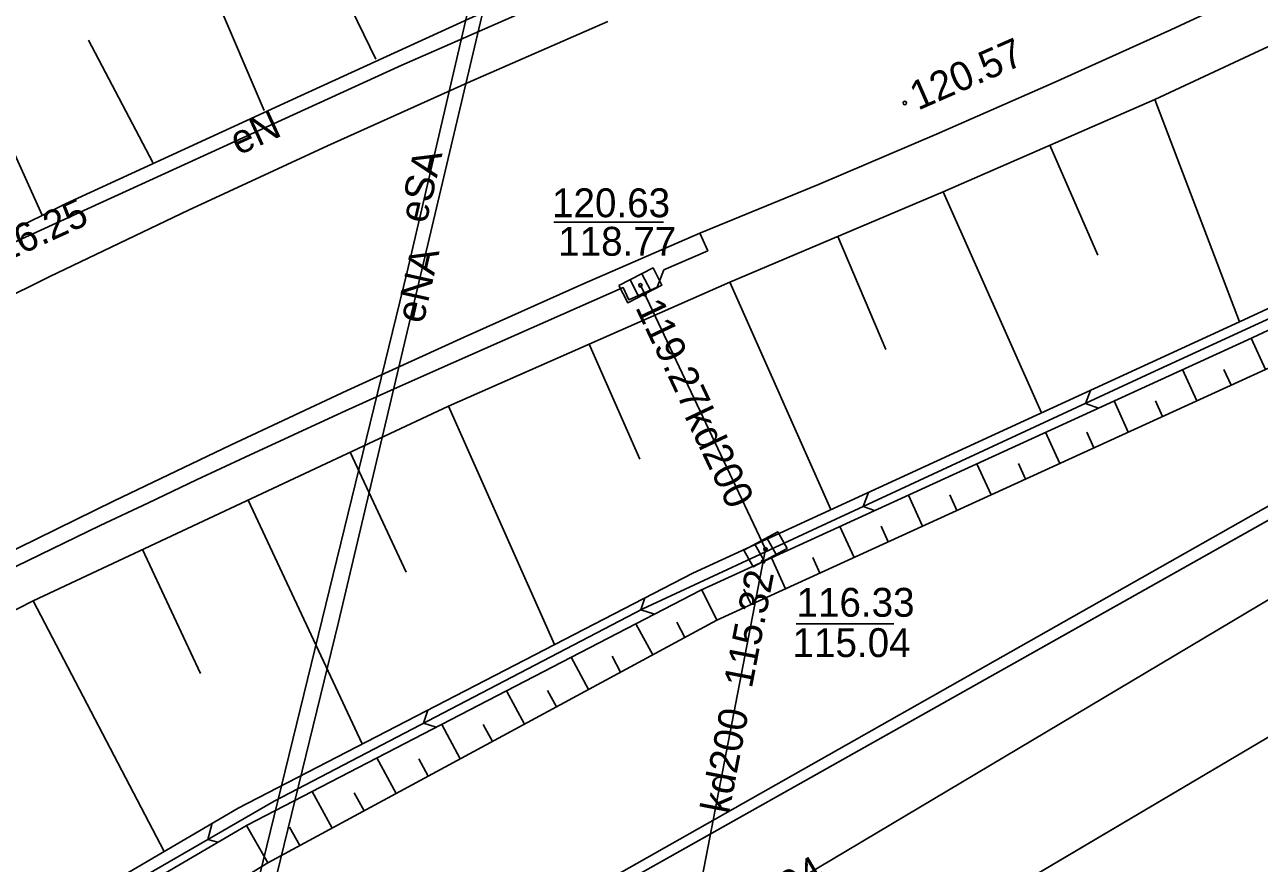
# Model space of a CAD drawing. Extents: x 6424617 to 6425697, y 5665845 to 5667190.
# Drawn here: x 6425495.41 to 6425527.49, y 5666770.43 to 5666792.22 of the extents above; entities that cross this region are included whole.
import ezdxf

# ---------------------------------------------------------------- set-up
doc = ezdxf.new("R2010")
doc.units = 0
for name, color, linetype in [('Warstwa 1', 7, 'Continuous'), ('Warstwa 10', 7, 'Continuous'), ('Warstwa 11', 7, 'Continuous'), ('Warstwa 12', 7, 'Continuous'), ('Warstwa 13', 7, 'Continuous'), ('Warstwa 14', 7, 'Continuous'), ('Warstwa 15', 7, 'Continuous'), ('Warstwa 2', 7, 'Continuous'), ('Warstwa 20', 7, 'Continuous'), ('Warstwa 21', 7, 'Continuous'), ('Warstwa 25', 7, 'Continuous'), ('Warstwa 4', 7, 'Continuous'), ('Warstwa 6', 7, 'Continuous'), ('Warstwa 8', 7, 'Continuous'), ('Warstwa 9', 7, 'Continuous')]:
    doc.layers.add(name, color=color, linetype=linetype)

msp = doc.modelspace()

# ---------------------------------------------------------------- linework, layer by layer
at = {"layer": 'Warstwa 1'}
msp.add_line((6425499.79, 5666763.64), (6425538.28, 5666785.28), dxfattribs=at)
msp.add_line((6425499.79, 5666763.64), (6425538.28, 5666785.28), dxfattribs=at)
at = {"layer": 'Warstwa 10'}
msp.add_lwpolyline([(6425511.502, 5666812.229), (6425505.347, 5666785.804), (6425490.939, 5666726.925), (6425483.148, 5666695.285), (6425465.075, 5666699.074), (6425463.492, 5666694.538), (6425461.289, 5666683.928), (6425457.56, 5666668.611), (6425452.397, 5666649.025), (6425443.501, 5666614.107), (6425444.454, 5666609.948), (6425442.828, 5666607.233), (6425442.381, 5666606.077), (6425439.907, 5666599.491), (6425438.985, 5666589.841), (6425438.533, 5666586.618), (6425438.687, 5666584.707), (6425442.314, 5666582.223), (6425462.873, 5666574.552), (6425461.354, 5666569.137), (6425473.214, 5666563.224), (6425473.065, 5666562.687)], dxfattribs=at)
at = {"layer": 'Warstwa 12'}
for points in [[(6425511.969, 5666812.223), (6425503.565, 5666776.699), (6425494.804, 5666740.869), (6425483.613, 5666695.097), (6425483.148, 5666695.285), (6425465.075, 5666699.074), (6425463.492, 5666694.538), (6425461.289, 5666683.928), (6425457.56, 5666668.611), (6425452.397, 5666649.025), (6425443.501, 5666614.107), (6425444.454, 5666609.948), (6425442.828, 5666607.233), (6425439.907, 5666599.491), (6425438.985, 5666589.841), (6425438.533, 5666586.618), (6425438.687, 5666584.707), (6425442.314, 5666582.223), (6425462.873, 5666574.552), (6425463.208, 5666574.431), (6425461.755, 5666569.388), (6425473.557, 5666563.362), (6425473.425, 5666562.682)], [(6425421.88, 5666719.91), (6425423.54, 5666722.99), (6425426.42, 5666727.86), (6425430.52, 5666733.86), (6425437.51, 5666743.03), (6425446.31, 5666752.86), (6425455.45, 5666761.23), (6425465.09, 5666768.89), (6425475.88, 5666776.36), (6425486.03, 5666782.02), (6425494, 5666786.05), (6425505.21, 5666791.17), (6425519.8, 5666797.56)], [(6425512.67, 5666768.34), (6425512.77, 5666768.82), (6425514.66, 5666778.59), (6425511.41, 5666785.45)], [(6425439.31, 5666710.23), (6425439.66, 5666710.72), (6425448.14, 5666722.71), (6425448.48, 5666723.2), (6425448.94, 5666723.59), (6425475.94, 5666746.73), (6425476.32, 5666747.05), (6425476.75, 5666747.3), (6425493.96, 5666757.39), (6425512.26, 5666768.08), (6425512.67, 5666768.34), (6425513.1, 5666768.57), (6425540.455, 5666784.853)]]:
    msp.add_lwpolyline(points, dxfattribs=at)
at = {"layer": 'Warstwa 14'}
for p, q in [((6425512.012, 5666787.094), (6425509.163, 5666787.094)), ((6425517.999, 5666776.654), (6425515.453, 5666776.654))]:
    msp.add_line(p, q, dxfattribs=at)
for centre in [(6425511.41, 5666785.45), (6425511.517, 5666785.224), (6425514.66, 5666778.59), (6425514.599, 5666778.272)]:
    msp.add_circle(centre, 0.045, dxfattribs=at)
at = {"layer": 'Warstwa 2'}
msp.add_lwpolyline([(6425499.558, 5666763.778), (6425538.043, 5666785.55), (6425541.114, 5666787.792)], dxfattribs=at)
at = {"layer": 'Warstwa 20'}
for points in [[(6425490.445, 5666784.582), (6425496.465, 5666787.566), (6425502.572, 5666790.371), (6425508.678, 5666793.175), (6425513.932, 5666795.414), (6425519.185, 5666797.654), (6425522.542, 5666799.198), (6425525.894, 5666800.914), (6425530.546, 5666803.444), (6425533.553, 5666805.256), (6425538.799, 5666808.775), (6425542.115, 5666811.215), (6425542.931, 5666811.851)], [(6425423.975, 5666705.683), (6425430.593, 5666718.208), (6425434.815, 5666724.884), (6425442.865, 5666735.842), (6425449.506, 5666743.525), (6425457.96, 5666751.925), (6425465.429, 5666758.342), (6425471.767, 5666763.129), (6425478.3, 5666767.613), (6425490.329, 5666774.548), (6425495.629, 5666777.253), (6425506.424, 5666782.31), (6425513.735, 5666785.529), (6425519.279, 5666787.88), (6425524.774, 5666790.281), (6425535.72, 5666795.385), (6425543.845, 5666799.972)], [(6425397.717, 5666563.595), (6425408.777, 5666613.558), (6425420.19, 5666662.277), (6425422.263, 5666671.843), (6425425.112, 5666682.265), (6425428.828, 5666692.501), (6425434.133, 5666703.719), (6425439.89, 5666714.579), (6425446.35, 5666724.425), (6425453.458, 5666733.05), (6425459.766, 5666739.488), (6425469.542, 5666749.045), (6425480.164, 5666757.256), (6425501.728, 5666770.441), (6425513.396, 5666776.752), (6425534.779, 5666786.519), (6425541.614, 5666790.023)]]:
    msp.add_lwpolyline(points, dxfattribs=at)
at = {"layer": 'Warstwa 21'}
for points in [[(6425395.128, 5666563.627), (6425400.623, 5666586.839), (6425406.117, 5666610.05), (6425418.598, 5666662.716), (6425420.909, 5666672.158), (6425423.939, 5666682.636), (6425427.728, 5666693.051), (6425432.507, 5666703.979), (6425438.572, 5666715.223), (6425444.985, 5666725.25), (6425452.157, 5666734.094), (6425458.51, 5666740.811), (6425468.627, 5666750.422), (6425479.256, 5666758.503), (6425490.733, 5666765.878), (6425500.954, 5666771.865), (6425512.768, 5666777.974), (6425526.98, 5666784.499), (6425534.042, 5666787.773), (6425542.088, 5666792.135)], [(6425541.942, 5666791.484), (6425534.274, 5666787.329), (6425527.192, 5666784.035), (6425512.98, 5666777.53), (6425501.186, 5666771.421), (6425490.985, 5666765.453), (6425479.549, 5666758.097), (6425468.96, 5666750.036), (6425458.864, 5666740.465), (6425452.531, 5666733.767), (6425445.4, 5666724.963), (6425439.007, 5666714.975), (6425432.963, 5666703.75), (6425428.185, 5666692.863), (6425424.416, 5666682.488), (6425421.387, 5666672.029), (6425419.076, 5666662.608), (6425407.511, 5666613.811), (6425395.635, 5666563.62)]]:
    msp.add_lwpolyline(points, dxfattribs=at)
at = {"layer": 'Warstwa 25'}
msp.add_circle((6425518.28, 5666790.188), 0.045, dxfattribs=at)
at = {"layer": 'Warstwa 4'}
for p, q in [((6425511.45, 5666785.752), (6425511.68, 5666785.308)), ((6425511.14, 5666785.592), (6425511.37, 5666785.148)), ((6425514.387, 5666778.726), (6425514.625, 5666778.287)), ((6425514.695, 5666778.893), (6425514.933, 5666778.454))]:
    msp.add_line(p, q, dxfattribs=at)
for points in [[(6425510.851, 5666785.442), (6425511.739, 5666785.902), (6425511.969, 5666785.458), (6425511.081, 5666784.998)], [(6425514.101, 5666778.571), (6425514.98, 5666779.048), (6425515.219, 5666778.609), (6425514.34, 5666778.132)]]:
    msp.add_lwpolyline(points, close=True, dxfattribs=at)
at = {"layer": 'Warstwa 6'}
for points in [[(6425569.514, 5666914.463), (6425559.46, 5666924.76), (6425550.86, 5666931.17), (6425537.49, 5666938.32), (6425528.13, 5666942.39), (6425522.252, 5666945.035), (6425474.6, 5666748.65), (6425499.79, 5666763.64), (6425538.28, 5666785.28), (6425540.993, 5666787.253)], [(6425540.993, 5666787.253), (6425538.28, 5666785.28), (6425499.79, 5666763.64), (6425474.6, 5666748.65), (6425463.303, 5666702.097), (6425465.896, 5666701.486), (6425467.474, 5666708.027), (6425470.358, 5666709.972), (6425533.169, 5666752.354)], [(6425494.873, 5666777.997), (6425496.121, 5666778.603), (6425497.371, 5666779.205), (6425498.623, 5666779.801), (6425499.877, 5666780.393), (6425501.134, 5666780.981), (6425502.393, 5666781.564), (6425503.654, 5666782.142), (6425504.917, 5666782.715), (6425506.182, 5666783.284), (6425510.961, 5666785.389), (6425511.106, 5666785.076), (6425511.842, 5666785.403), (6425512.02, 5666785.85), (6425513.159, 5666786.349), (6425512.957, 5666786.803)], [(6425539.52, 5666780.685), (6425474.521, 5666742.263), (6425468.89, 5666738.623), (6425463.567, 5666734.544), (6425458.586, 5666730.055), (6425453.979, 5666725.182), (6425449.775, 5666719.957), (6425446.001, 5666714.414), (6425442.681, 5666708.588), (6425439.837, 5666702.516), (6425437.485, 5666696.236), (6425435.642, 5666689.788), (6425431.186, 5666670.142)]]:
    msp.add_lwpolyline(points, dxfattribs=at)
at = {"layer": 'Warstwa 8'}
for p, q in [((6425525.197, 5666792.09), (6425528.218, 5666793.499)), ((6425506.912, 5666790.714), (6425510.566, 5666792.308)), ((6425522.16, 5666790.716), (6425525.197, 5666792.09)), ((6425503.277, 5666789.078), (6425506.912, 5666790.714)), ((6425519.107, 5666789.377), (6425522.16, 5666790.716)), ((6425516.04, 5666788.072), (6425519.107, 5666789.377)), ((6425499.661, 5666787.4), (6425503.277, 5666789.078)), ((6425512.957, 5666786.803), (6425516.04, 5666788.072)), ((6425496.065, 5666785.679), (6425499.661, 5666787.4)), ((6425509.887, 5666785.468), (6425512.957, 5666786.803)), ((6425492.49, 5666783.917), (6425496.065, 5666785.679)), ((6425506.83, 5666784.106), (6425509.887, 5666785.468)), ((6425503.785, 5666782.716), (6425506.83, 5666784.106)), ((6425500.753, 5666781.298), (6425503.785, 5666782.716)), ((6425497.734, 5666779.853), (6425500.753, 5666781.298)), ((6425503.185, 5666759.207), (6425539.52, 5666780.685)), ((6425494.728, 5666778.38), (6425497.734, 5666779.853))]:
    msp.add_line(p, q, dxfattribs=at)
at = {"layer": 'Warstwa 9'}
for p, q in [((6425501.634, 5666789.994), (6425498.877, 5666796.408)), ((6425504.537, 5666791.322), (6425503.121, 5666794.219)), ((6425495.858, 5666787.276), (6425492.874, 5666793.884)), ((6425498.742, 5666788.645), (6425497.068, 5666791.824)), ((6425524.774, 5666790.281), (6425526.98, 5666784.499)), ((6425522.049, 5666789.09), (6425523.296, 5666786.235)), ((6425519.279, 5666787.88), (6425521.832, 5666782.136)), ((6425524.668, 5666783.164), (6425534.023, 5666787.493)), ((6425516.543, 5666786.72), (6425517.788, 5666783.785)), ((6425513.735, 5666785.529), (6425516.36, 5666779.623)), ((6425510.08, 5666783.92), (6425511.395, 5666780.932)), ((6425527.651, 5666783.263), (6425527.28, 5666784.076)), ((6425516.247, 5666779.263), (6425524.668, 5666783.164)), ((6425525.869, 5666782.449), (6425525.499, 5666783.26)), ((6425526.76, 5666782.856), (6425526.575, 5666783.262)), ((6425523.103, 5666782.719), (6425522.98, 5666782.382)), ((6425506.424, 5666782.31), (6425509.177, 5666776.117)), ((6425523.313, 5666782.26), (6425522.98, 5666782.382)), ((6425524.088, 5666781.636), (6425523.718, 5666782.445)), ((6425524.978, 5666782.042), (6425524.794, 5666782.448)), ((6425522.306, 5666780.822), (6425521.937, 5666781.63)), ((6425523.197, 5666781.229), (6425523.012, 5666781.633)), ((6425503.864, 5666781.111), (6425505.323, 5666777.995)), ((6425520.524, 5666780.008), (6425520.156, 5666780.815)), ((6425521.415, 5666780.415), (6425521.231, 5666780.819)), ((6425517.333, 5666780.07), (6425517.199, 5666779.704)), ((6425518.742, 5666779.194), (6425518.374, 5666779.999)), ((6425519.633, 5666779.601), (6425519.449, 5666780.004)), ((6425501.213, 5666779.869), (6425504.181, 5666773.534)), ((6425517.494, 5666779.596), (6425517.199, 5666779.704)), ((6425511.469, 5666777.041), (6425516.247, 5666779.263)), ((6425516.96, 5666778.38), (6425516.593, 5666779.184)), ((6425517.851, 5666778.787), (6425517.667, 5666779.189)), ((6425498.469, 5666778.584), (6425499.978, 5666775.362)), ((6425515.178, 5666777.566), (6425514.812, 5666778.369)), ((6425516.069, 5666777.973), (6425515.886, 5666778.375)), ((6425513.396, 5666776.752), (6425513.003, 5666777.541)), ((6425514.287, 5666777.159), (6425514.097, 5666777.557)), ((6425495.629, 5666777.253), (6425499.032, 5666770.739)), ((6425501.894, 5666772.044), (6425511.469, 5666777.041)), ((6425511.521, 5666777.329), (6425511.423, 5666777.017)), ((6425511.776, 5666776.906), (6425511.423, 5666777.017)), ((6425512.562, 5666776.301), (6425512.356, 5666776.7)), ((6425511.729, 5666775.85), (6425511.294, 5666776.657)), ((6425510.062, 5666774.949), (6425509.611, 5666775.785)), ((6425510.896, 5666775.399), (6425510.674, 5666775.81)), ((6425508.395, 5666774.047), (6425507.928, 5666774.913)), ((6425509.228, 5666774.498), (6425508.999, 5666774.924)), ((6425505.884, 5666774.414), (6425505.776, 5666774.07)), ((6425506.102, 5666773.967), (6425505.776, 5666774.07)), ((6425506.729, 5666773.146), (6425506.246, 5666774.042)), ((6425507.562, 5666773.596), (6425507.324, 5666774.037)), ((6425505.062, 5666772.244), (6425504.562, 5666773.17)), ((6425505.896, 5666772.695), (6425505.65, 5666773.15)), ((6425503.395, 5666771.343), (6425502.879, 5666772.298)), ((6425504.228, 5666771.794), (6425503.974, 5666772.264)), ((6425494.627, 5666767.857), (6425501.894, 5666772.044)), ((6425500.281, 5666771.471), (6425500.168, 5666771.049)), ((6425501.728, 5666770.441), (6425501.17, 5666771.411)), ((6425502.562, 5666770.892), (6425502.293, 5666771.373)), ((6425500.43, 5666770.979), (6425500.168, 5666771.049))]:
    msp.add_line(p, q, dxfattribs=at)
for points in [[(6425490.445, 5666784.582), (6425496.465, 5666787.566), (6425502.572, 5666790.371), (6425508.678, 5666793.175), (6425513.932, 5666795.414), (6425519.185, 5666797.654), (6425522.542, 5666799.198), (6425525.894, 5666800.914), (6425530.546, 5666803.444), (6425533.553, 5666805.256), (6425538.799, 5666808.775), (6425542.115, 5666811.215), (6425542.931, 5666811.851), (6425542.544, 5666811.856), (6425535.771, 5666807.678), (6425527.431, 5666803.918), (6425517.803, 5666800.908), (6425515.118, 5666800.069), (6425505.971, 5666798.183), (6425498.143, 5666796.224), (6425486.475, 5666791.043)], [(6425543.845, 5666799.972), (6425535.72, 5666795.385), (6425524.774, 5666790.281), (6425519.279, 5666787.88), (6425513.735, 5666785.529), (6425506.424, 5666782.31), (6425495.629, 5666777.253), (6425490.329, 5666774.548), (6425478.3, 5666767.613), (6425471.767, 5666763.129), (6425465.429, 5666758.342), (6425457.96, 5666751.925), (6425449.506, 5666743.525), (6425442.865, 5666735.842), (6425434.815, 5666724.884), (6425430.593, 5666718.208), (6425423.975, 5666705.683)], [(6425542.088, 5666792.135), (6425534.042, 5666787.773), (6425526.98, 5666784.499), (6425512.768, 5666777.974), (6425500.954, 5666771.865), (6425490.733, 5666765.878), (6425479.256, 5666758.503), (6425468.627, 5666750.422), (6425458.51, 5666740.811), (6425452.157, 5666734.094), (6425444.985, 5666725.25), (6425438.572, 5666715.223), (6425432.507, 5666703.979), (6425427.728, 5666693.051), (6425423.939, 5666682.636), (6425420.909, 5666672.158), (6425418.598, 5666662.716), (6425406.117, 5666610.05)], [(6425406.117, 5666610.05), (6425418.598, 5666662.716), (6425420.909, 5666672.158), (6425423.939, 5666682.636), (6425427.728, 5666693.051), (6425432.507, 5666703.979), (6425438.572, 5666715.223), (6425444.985, 5666725.25), (6425452.157, 5666734.094), (6425458.51, 5666740.811), (6425468.627, 5666750.422), (6425479.256, 5666758.503), (6425490.733, 5666765.878), (6425500.954, 5666771.865), (6425512.768, 5666777.974), (6425526.98, 5666784.499), (6425534.042, 5666787.773), (6425542.088, 5666792.135)], [(6425407.511, 5666613.811), (6425419.076, 5666662.608), (6425421.387, 5666672.029), (6425424.416, 5666682.488), (6425428.185, 5666692.863), (6425432.963, 5666703.75), (6425439.007, 5666714.975), (6425445.4, 5666724.963), (6425452.531, 5666733.767), (6425458.864, 5666740.465), (6425468.96, 5666750.036), (6425479.549, 5666758.097), (6425490.985, 5666765.453), (6425501.186, 5666771.421), (6425512.98, 5666777.53), (6425527.192, 5666784.035), (6425534.274, 5666787.329), (6425541.942, 5666791.484)], [(6425541.942, 5666791.484), (6425534.274, 5666787.329), (6425527.192, 5666784.035), (6425512.98, 5666777.53), (6425501.186, 5666771.421), (6425490.985, 5666765.453), (6425479.549, 5666758.097), (6425468.96, 5666750.036), (6425458.864, 5666740.465), (6425452.531, 5666733.767), (6425445.4, 5666724.963), (6425439.007, 5666714.975), (6425432.963, 5666703.75), (6425428.185, 5666692.863), (6425424.416, 5666682.488), (6425421.387, 5666672.029), (6425419.076, 5666662.608), (6425407.511, 5666613.811)], [(6425408.777, 5666613.558), (6425420.19, 5666662.277), (6425422.263, 5666671.843), (6425425.112, 5666682.265), (6425428.828, 5666692.501), (6425434.133, 5666703.719), (6425439.89, 5666714.579), (6425446.35, 5666724.425), (6425453.458, 5666733.05), (6425459.766, 5666739.488), (6425469.542, 5666749.045), (6425480.164, 5666757.256), (6425501.728, 5666770.441), (6425513.396, 5666776.752), (6425534.779, 5666786.519), (6425541.614, 5666790.023)]]:
    msp.add_lwpolyline(points, dxfattribs=at)

# ---------------------------------------------------------------- texts
at = {"layer": 'Warstwa 11'}
msp.add_text('eSA', height=0.75, rotation=76.9425, dxfattribs=at).set_placement((6425505.841, 5666787.031))
at = {"layer": 'Warstwa 13'}
for s, rotation, p in [('eN', 24.5455, (6425500.961, 5666788.817)), ('eNA', 77.3837, (6425505.765, 5666784.43)), ('kd200', 295.3483, (6425512.543, 5666782.06)), ('kd200', 79.051, (6425513.708, 5666771.695))]:
    msp.add_text(s, height=0.75, rotation=rotation, dxfattribs=at).set_placement(p)
at = {"layer": 'Warstwa 14'}
for s, rotation, p in [('116.25', 24.5455, (6425494.328, 5666785.788)), ('119.27', 295.3483, (6425511.265, 5666784.881)), ('115.32', 79.051, (6425514.303, 5666774.955)), ('115.04', 30.7621, (6425513.629, 5666768.452))]:
    msp.add_text(s, height=0.75, rotation=rotation, dxfattribs=at).set_placement(p)
for s, p in [('118.77', (6425509.273, 5666786.219)), ('115.04', (6425515.363, 5666775.791))]:
    msp.add_text(s, height=0.75, dxfattribs=at).set_placement(p)
at = {"layer": 'Warstwa 15'}
for s, p in [('120.63', (6425509.113, 5666787.219)), ('116.33', (6425515.466, 5666776.838))]:
    msp.add_text(s, height=0.75, dxfattribs=at).set_placement(p)
at = {"layer": 'Warstwa 25'}
msp.add_text('120.57', height=0.75, rotation=23.6517, dxfattribs=at).set_placement((6425518.624, 5666789.986))

doc.saveas('drawing.dxf')
